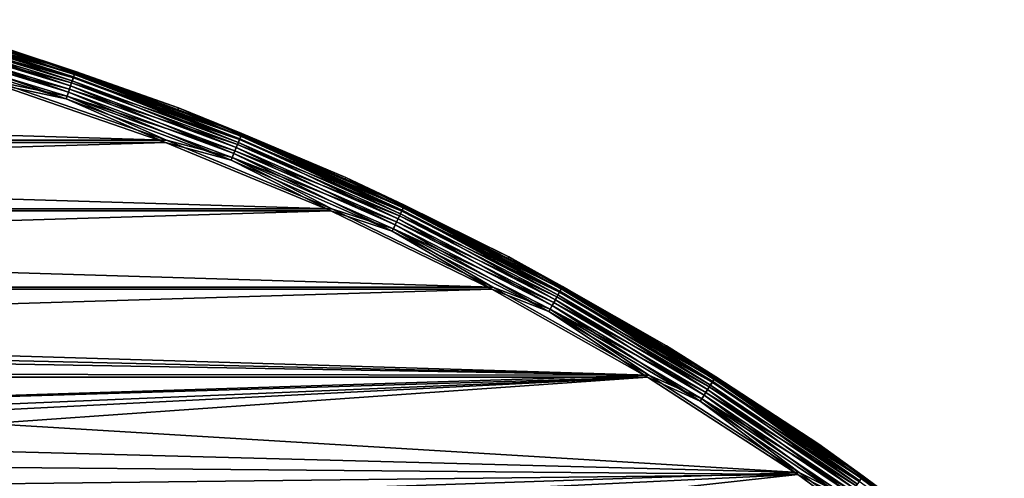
# Model space of a CAD drawing. Header units: millimetres. Extents: x -43.6 to 43.6, y -43.6 to 43.6.
# Tile 636 of 637: x 13.1 to 27.4, y 35.3 to 42. Entities that reach past the tile are written whole.
import ezdxf

# ---------------------------------------------------------------- set-up
doc = ezdxf.new("R2010")
doc.units = ezdxf.units.MM
doc.header["$LTSCALE"] = 52.148148
for name, color, linetype in [('152', 7, 'CONTINUOUS'), ('156', 7, 'CONTINUOUS'), ('178', 7, 'CONTINUOUS'), ('210', 7, 'CONTINUOUS'), ('212', 7, 'CONTINUOUS')]:
    doc.layers.add(name, color=color, linetype=linetype)

msp = doc.modelspace()

# ---------------------------------------------------------------- linework, layer by layer
at = {"layer": '152', "color": 2, "linetype": 'Continuous'}
for points in [[(12.798, 41.069, 26.3), (-15.254, 40.222, 26.3), (15.254, 40.222, 26.3), (12.798, 41.069, 26.3)], [(-15.254, 40.222, 26.3), (-17.655, 39.227, 26.3), (15.254, 40.222, 26.3), (-15.254, 40.222, 26.3)], [(15.254, 40.222, 26.3), (-17.655, 39.227, 26.3), (17.655, 39.227, 26.3), (15.254, 40.222, 26.3)], [(-17.655, 39.227, 26.3), (-19.991, 38.09, 26.3), (17.655, 39.227, 26.3), (-17.655, 39.227, 26.3)], [(17.655, 39.227, 26.3), (-19.991, 38.09, 26.3), (19.991, 38.09, 26.3), (17.655, 39.227, 26.3)], [(-19.991, 38.09, 26.3), (-22.255, 36.813, 26.3), (19.991, 38.09, 26.3), (-19.991, 38.09, 26.3)], [(19.991, 38.09, 26.3), (-22.255, 36.813, 26.3), (22.255, 36.813, 26.3), (19.991, 38.09, 26.3)], [(-22.255, 36.813, 26.3), (-24.437, 35.402, 26.3), (22.255, 36.813, 26.3), (-22.255, 36.813, 26.3)], [(22.255, 36.813, 26.3), (-24.437, 35.402, 26.3), (-0.015, 35.883, 26.3), (22.255, 36.813, 26.3)], [(2.331, 35.807, 26.3), (22.255, 36.813, 26.3), (-0.015, 35.883, 26.3), (2.331, 35.807, 26.3)], [(4.667, 35.578, 26.3), (22.255, 36.813, 26.3), (2.331, 35.807, 26.3), (4.667, 35.578, 26.3)], [(24.437, 35.402, 26.3), (22.255, 36.813, 26.3), (4.667, 35.578, 26.3), (24.437, 35.402, 26.3)], [(6.983, 35.197, 26.3), (24.437, 35.402, 26.3), (4.667, 35.578, 26.3), (6.983, 35.197, 26.3)], [(9.269, 34.665, 26.3), (24.437, 35.402, 26.3), (6.983, 35.197, 26.3), (9.269, 34.665, 26.3)], [(11.516, 33.985, 26.3), (24.437, 35.402, 26.3), (9.269, 34.665, 26.3), (11.516, 33.985, 26.3)], [(26.53, 33.862, 26.3), (24.437, 35.402, 26.3), (11.516, 33.985, 26.3), (26.53, 33.862, 26.3)]]:
    msp.add_3dface(points, dxfattribs=at)
at = {"layer": '156', "color": 1, "linetype": 'Continuous'}
for points in [[(-12.808, 41.103, 24.3), (15.267, 40.254, 24.3), (-15.267, 40.254, 24.3), (-12.808, 41.103, 24.3)], [(12.808, 41.103, 24.3), (15.267, 40.254, 24.3), (-12.808, 41.103, 24.3), (12.808, 41.103, 24.3)], [(-15.267, 40.254, 24.3), (17.669, 39.259, 24.3), (-17.669, 39.259, 24.3), (-15.267, 40.254, 24.3)], [(15.267, 40.254, 24.3), (17.669, 39.259, 24.3), (-15.267, 40.254, 24.3), (15.267, 40.254, 24.3)], [(-17.669, 39.259, 24.3), (20.007, 38.121, 24.3), (-20.007, 38.121, 24.3), (-17.669, 39.259, 24.3)], [(17.669, 39.259, 24.3), (20.007, 38.121, 24.3), (-17.669, 39.259, 24.3), (17.669, 39.259, 24.3)], [(22.273, 36.843, 24.3), (1.216, 37.323, 24.3), (-20.007, 38.121, 24.3), (22.273, 36.843, 24.3)], [(20.007, 38.121, 24.3), (22.273, 36.843, 24.3), (-20.007, 38.121, 24.3), (20.007, 38.121, 24.3)], [(3.603, 37.169, 24.3), (1.216, 37.323, 24.3), (22.273, 36.843, 24.3), (3.603, 37.169, 24.3)], [(5.977, 36.862, 24.3), (3.603, 37.169, 24.3), (22.273, 36.843, 24.3), (5.977, 36.862, 24.3)], [(8.325, 36.403, 24.3), (5.977, 36.862, 24.3), (22.273, 36.843, 24.3), (8.325, 36.403, 24.3)], [(24.456, 35.431, 24.3), (8.325, 36.403, 24.3), (22.273, 36.843, 24.3), (24.456, 35.431, 24.3)], [(10.639, 35.795, 24.3), (8.325, 36.403, 24.3), (24.456, 35.431, 24.3), (10.639, 35.795, 24.3)], [(12.91, 35.04, 24.3), (10.639, 35.795, 24.3), (24.456, 35.431, 24.3), (12.91, 35.04, 24.3)], [(26.551, 33.89, 24.3), (12.91, 35.04, 24.3), (24.456, 35.431, 24.3), (26.551, 33.89, 24.3)]]:
    msp.add_3dface(points, dxfattribs=at)
at = {"layer": '178', "color": 2, "linetype": 'Continuous'}
for points in [[(15.431, 40.689, 25.817), (12.957, 41.58, 24.817), (12.946, 41.546, 25.817), (15.431, 40.689, 25.817)], [(15.444, 40.722, 24.817), (12.957, 41.58, 24.817), (15.431, 40.689, 25.817), (15.444, 40.722, 24.817)], [(17.86, 39.683, 25.817), (15.444, 40.722, 24.817), (15.431, 40.689, 25.817), (17.86, 39.683, 25.817)], [(17.874, 39.715, 24.817), (15.444, 40.722, 24.817), (17.86, 39.683, 25.817), (17.874, 39.715, 24.817)], [(20.223, 38.532, 25.817), (17.874, 39.715, 24.817), (17.86, 39.683, 25.817), (20.223, 38.532, 25.817)], [(20.24, 38.563, 24.817), (17.874, 39.715, 24.817), (20.223, 38.532, 25.817), (20.24, 38.563, 24.817)], [(22.513, 37.241, 25.817), (20.24, 38.563, 24.817), (20.223, 38.532, 25.817), (22.513, 37.241, 25.817)], [(22.531, 37.271, 24.817), (20.24, 38.563, 24.817), (22.513, 37.241, 25.817), (22.531, 37.271, 24.817)], [(24.72, 35.814, 25.817), (22.531, 37.271, 24.817), (22.513, 37.241, 25.817), (24.72, 35.814, 25.817)], [(24.74, 35.842, 24.817), (22.531, 37.271, 24.817), (24.72, 35.814, 25.817), (24.74, 35.842, 24.817)], [(26.838, 34.256, 25.817), (24.74, 35.842, 24.817), (24.72, 35.814, 25.817), (26.838, 34.256, 25.817)], [(26.859, 34.283, 24.817), (24.74, 35.842, 24.817), (26.838, 34.256, 25.817), (26.859, 34.283, 24.817)]]:
    msp.add_3dface(points, dxfattribs=at)
at = {"layer": '210', "color": 2, "linetype": 'Continuous'}
for points in [[(13.916, 41.161, 24.496), (11.432, 41.836, 24.414), (11.453, 41.913, 24.496), (13.916, 41.161, 24.496)], [(13.934, 41.216, 24.595), (11.453, 41.913, 24.496), (11.468, 41.969, 24.595), (13.934, 41.216, 24.595)], [(13.916, 41.161, 24.496), (11.453, 41.913, 24.496), (13.934, 41.216, 24.595), (13.916, 41.161, 24.496)], [(13.945, 41.249, 24.704), (11.468, 41.969, 24.595), (11.477, 42.003, 24.704), (13.945, 41.249, 24.704)], [(13.934, 41.216, 24.595), (11.468, 41.969, 24.595), (13.945, 41.249, 24.704), (13.934, 41.216, 24.595)], [(12.957, 41.58, 24.817), (13.945, 41.249, 24.704), (11.477, 42.003, 24.704), (12.957, 41.58, 24.817)], [(13.89, 41.085, 24.414), (11.406, 41.743, 24.352), (11.432, 41.836, 24.414), (13.89, 41.085, 24.414)], [(13.89, 41.085, 24.414), (11.432, 41.836, 24.414), (13.916, 41.161, 24.496), (13.89, 41.085, 24.414)], [(13.859, 40.994, 24.352), (11.378, 41.639, 24.313), (11.406, 41.743, 24.352), (13.859, 40.994, 24.352)], [(13.825, 40.892, 24.313), (12.808, 41.103, 24.3), (11.378, 41.639, 24.313), (13.825, 40.892, 24.313)], [(13.825, 40.892, 24.313), (11.378, 41.639, 24.313), (13.859, 40.994, 24.352), (13.825, 40.892, 24.313)], [(13.859, 40.994, 24.352), (11.406, 41.743, 24.352), (13.89, 41.085, 24.414), (13.859, 40.994, 24.352)], [(12.957, 41.58, 24.817), (15.444, 40.722, 24.817), (13.945, 41.249, 24.704), (12.957, 41.58, 24.817)], [(16.352, 40.318, 24.595), (13.916, 41.161, 24.496), (13.934, 41.216, 24.595), (16.352, 40.318, 24.595)], [(16.365, 40.351, 24.704), (13.934, 41.216, 24.595), (13.945, 41.249, 24.704), (16.365, 40.351, 24.704)], [(16.352, 40.318, 24.595), (13.934, 41.216, 24.595), (16.365, 40.351, 24.704), (16.352, 40.318, 24.595)], [(15.444, 40.722, 24.817), (16.365, 40.351, 24.704), (13.945, 41.249, 24.704), (15.444, 40.722, 24.817)], [(15.267, 40.254, 24.3), (12.808, 41.103, 24.3), (13.825, 40.892, 24.313), (15.267, 40.254, 24.3)], [(16.3, 40.19, 24.414), (13.859, 40.994, 24.352), (13.89, 41.085, 24.414), (16.3, 40.19, 24.414)], [(16.329, 40.264, 24.496), (13.89, 41.085, 24.414), (13.916, 41.161, 24.496), (16.329, 40.264, 24.496)], [(16.3, 40.19, 24.414), (13.89, 41.085, 24.414), (16.329, 40.264, 24.496), (16.3, 40.19, 24.414)], [(16.329, 40.264, 24.496), (13.916, 41.161, 24.496), (16.352, 40.318, 24.595), (16.329, 40.264, 24.496)], [(16.263, 40.101, 24.352), (13.825, 40.892, 24.313), (13.859, 40.994, 24.352), (16.263, 40.101, 24.352)], [(16.263, 40.101, 24.352), (13.859, 40.994, 24.352), (16.3, 40.19, 24.414), (16.263, 40.101, 24.352)], [(16.223, 40.001, 24.313), (15.267, 40.254, 24.3), (13.825, 40.892, 24.313), (16.223, 40.001, 24.313)], [(16.223, 40.001, 24.313), (13.825, 40.892, 24.313), (16.263, 40.101, 24.352), (16.223, 40.001, 24.313)], [(15.444, 40.722, 24.817), (17.874, 39.715, 24.817), (16.365, 40.351, 24.704), (15.444, 40.722, 24.817)], [(18.726, 39.31, 24.704), (16.352, 40.318, 24.595), (16.365, 40.351, 24.704), (18.726, 39.31, 24.704)], [(17.874, 39.715, 24.817), (18.726, 39.31, 24.704), (16.365, 40.351, 24.704), (17.874, 39.715, 24.817)], [(17.669, 39.259, 24.3), (15.267, 40.254, 24.3), (16.223, 40.001, 24.313), (17.669, 39.259, 24.3)], [(18.652, 39.154, 24.414), (16.263, 40.101, 24.352), (16.3, 40.19, 24.414), (18.652, 39.154, 24.414)], [(18.686, 39.226, 24.496), (16.3, 40.19, 24.414), (16.329, 40.264, 24.496), (18.686, 39.226, 24.496)], [(18.652, 39.154, 24.414), (16.3, 40.19, 24.414), (18.686, 39.226, 24.496), (18.652, 39.154, 24.414)], [(18.711, 39.279, 24.595), (16.329, 40.264, 24.496), (16.352, 40.318, 24.595), (18.711, 39.279, 24.595)], [(18.686, 39.226, 24.496), (16.329, 40.264, 24.496), (18.711, 39.279, 24.595), (18.686, 39.226, 24.496)], [(18.711, 39.279, 24.595), (16.352, 40.318, 24.595), (18.726, 39.31, 24.704), (18.711, 39.279, 24.595)], [(18.61, 39.067, 24.352), (16.223, 40.001, 24.313), (16.263, 40.101, 24.352), (18.61, 39.067, 24.352)], [(18.61, 39.067, 24.352), (16.263, 40.101, 24.352), (18.652, 39.154, 24.414), (18.61, 39.067, 24.352)], [(18.564, 38.97, 24.313), (17.669, 39.259, 24.3), (16.223, 40.001, 24.313), (18.564, 38.97, 24.313)], [(18.564, 38.97, 24.313), (16.223, 40.001, 24.313), (18.61, 39.067, 24.352), (18.564, 38.97, 24.313)], [(17.874, 39.715, 24.817), (20.24, 38.563, 24.817), (18.726, 39.31, 24.704), (17.874, 39.715, 24.817)], [(20.007, 38.121, 24.3), (17.669, 39.259, 24.3), (18.564, 38.97, 24.313), (20.007, 38.121, 24.3)], [(20.977, 38.05, 24.496), (18.652, 39.154, 24.414), (18.686, 39.226, 24.496), (20.977, 38.05, 24.496)], [(21.005, 38.101, 24.595), (18.686, 39.226, 24.496), (18.711, 39.279, 24.595), (21.005, 38.101, 24.595)], [(20.977, 38.05, 24.496), (18.686, 39.226, 24.496), (21.005, 38.101, 24.595), (20.977, 38.05, 24.496)], [(21.022, 38.132, 24.704), (18.711, 39.279, 24.595), (18.726, 39.31, 24.704), (21.022, 38.132, 24.704)], [(21.005, 38.101, 24.595), (18.711, 39.279, 24.595), (21.022, 38.132, 24.704), (21.005, 38.101, 24.595)], [(20.24, 38.563, 24.817), (21.022, 38.132, 24.704), (18.726, 39.31, 24.704), (20.24, 38.563, 24.817)], [(20.892, 37.896, 24.352), (18.564, 38.97, 24.313), (18.61, 39.067, 24.352), (20.892, 37.896, 24.352)], [(20.939, 37.98, 24.414), (18.61, 39.067, 24.352), (18.652, 39.154, 24.414), (20.939, 37.98, 24.414)], [(20.892, 37.896, 24.352), (18.61, 39.067, 24.352), (20.939, 37.98, 24.414), (20.892, 37.896, 24.352)], [(20.939, 37.98, 24.414), (18.652, 39.154, 24.414), (20.977, 38.05, 24.496), (20.939, 37.98, 24.414)], [(20.84, 37.802, 24.313), (20.007, 38.121, 24.3), (18.564, 38.97, 24.313), (20.84, 37.802, 24.313)], [(20.84, 37.802, 24.313), (18.564, 38.97, 24.313), (20.892, 37.896, 24.352), (20.84, 37.802, 24.313)], [(20.24, 38.563, 24.817), (22.531, 37.271, 24.817), (21.022, 38.132, 24.704), (20.24, 38.563, 24.817)], [(22.273, 36.843, 24.3), (20.007, 38.121, 24.3), (20.84, 37.802, 24.313), (22.273, 36.843, 24.3)], [(23.194, 36.741, 24.496), (20.939, 37.98, 24.414), (20.977, 38.05, 24.496), (23.194, 36.741, 24.496)], [(23.226, 36.79, 24.595), (20.977, 38.05, 24.496), (21.005, 38.101, 24.595), (23.226, 36.79, 24.595)], [(23.194, 36.741, 24.496), (20.977, 38.05, 24.496), (23.226, 36.79, 24.595), (23.194, 36.741, 24.496)], [(23.244, 36.82, 24.704), (21.005, 38.101, 24.595), (21.022, 38.132, 24.704), (23.244, 36.82, 24.704)], [(23.226, 36.79, 24.595), (21.005, 38.101, 24.595), (23.244, 36.82, 24.704), (23.226, 36.79, 24.595)], [(22.531, 37.271, 24.817), (23.244, 36.82, 24.704), (21.022, 38.132, 24.704), (22.531, 37.271, 24.817)], [(23.1, 36.592, 24.352), (20.84, 37.802, 24.313), (20.892, 37.896, 24.352), (23.1, 36.592, 24.352)], [(23.152, 36.673, 24.414), (20.892, 37.896, 24.352), (20.939, 37.98, 24.414), (23.152, 36.673, 24.414)], [(23.1, 36.592, 24.352), (20.892, 37.896, 24.352), (23.152, 36.673, 24.414), (23.1, 36.592, 24.352)], [(23.152, 36.673, 24.414), (20.939, 37.98, 24.414), (23.194, 36.741, 24.496), (23.152, 36.673, 24.414)], [(23.043, 36.501, 24.313), (22.273, 36.843, 24.3), (20.84, 37.802, 24.313), (23.043, 36.501, 24.313)], [(23.043, 36.501, 24.313), (20.84, 37.802, 24.313), (23.1, 36.592, 24.352), (23.043, 36.501, 24.313)], [(22.531, 37.271, 24.817), (24.74, 35.842, 24.817), (23.244, 36.82, 24.704), (22.531, 37.271, 24.817)], [(24.456, 35.431, 24.3), (22.273, 36.843, 24.3), (23.043, 36.501, 24.313), (24.456, 35.431, 24.3)], [(25.364, 35.35, 24.595), (23.194, 36.741, 24.496), (23.226, 36.79, 24.595), (25.364, 35.35, 24.595)], [(25.385, 35.378, 24.704), (23.226, 36.79, 24.595), (23.244, 36.82, 24.704), (25.385, 35.378, 24.704)], [(25.364, 35.35, 24.595), (23.226, 36.79, 24.595), (25.385, 35.378, 24.704), (25.364, 35.35, 24.595)], [(24.74, 35.842, 24.817), (25.385, 35.378, 24.704), (23.244, 36.82, 24.704), (24.74, 35.842, 24.817)], [(25.284, 35.237, 24.414), (23.1, 36.592, 24.352), (23.152, 36.673, 24.414), (25.284, 35.237, 24.414)], [(25.33, 35.302, 24.496), (23.152, 36.673, 24.414), (23.194, 36.741, 24.496), (25.33, 35.302, 24.496)], [(25.284, 35.237, 24.414), (23.152, 36.673, 24.414), (25.33, 35.302, 24.496), (25.284, 35.237, 24.414)], [(25.33, 35.302, 24.496), (23.194, 36.741, 24.496), (25.364, 35.35, 24.595), (25.33, 35.302, 24.496)], [(25.228, 35.159, 24.352), (23.043, 36.501, 24.313), (23.1, 36.592, 24.352), (25.228, 35.159, 24.352)], [(25.165, 35.072, 24.313), (24.456, 35.431, 24.3), (23.043, 36.501, 24.313), (25.165, 35.072, 24.313)], [(25.165, 35.072, 24.313), (23.043, 36.501, 24.313), (25.228, 35.159, 24.352), (25.165, 35.072, 24.313)], [(25.228, 35.159, 24.352), (23.1, 36.592, 24.352), (25.284, 35.237, 24.414), (25.228, 35.159, 24.352)], [(24.74, 35.842, 24.817), (26.859, 34.283, 24.817), (25.385, 35.378, 24.704), (24.74, 35.842, 24.817)], [(26.551, 33.89, 24.3), (24.456, 35.431, 24.3), (25.165, 35.072, 24.313), (26.551, 33.89, 24.3)], [(27.414, 33.785, 24.595), (25.33, 35.302, 24.496), (25.364, 35.35, 24.595), (27.414, 33.785, 24.595)], [(27.436, 33.812, 24.704), (25.364, 35.35, 24.595), (25.385, 35.378, 24.704), (27.436, 33.812, 24.704)], [(27.414, 33.785, 24.595), (25.364, 35.35, 24.595), (27.436, 33.812, 24.704), (27.414, 33.785, 24.595)], [(26.859, 34.283, 24.817), (27.436, 33.812, 24.704), (25.385, 35.378, 24.704), (26.859, 34.283, 24.817)]]:
    msp.add_3dface(points, dxfattribs=at)
at = {"layer": '212', "color": 2, "linetype": 'Continuous'}
for points in [[(11.44, 41.867, 26.12), (13.9, 41.116, 26.12), (11.456, 41.925, 26.028), (11.44, 41.867, 26.12)], [(11.456, 41.925, 26.028), (13.92, 41.173, 26.028), (11.466, 41.963, 25.926), (11.456, 41.925, 26.028)], [(11.456, 41.925, 26.028), (13.9, 41.116, 26.12), (13.92, 41.173, 26.028), (11.456, 41.925, 26.028)], [(12.946, 41.546, 25.817), (11.466, 41.963, 25.926), (13.932, 41.21, 25.926), (12.946, 41.546, 25.817)], [(11.466, 41.963, 25.926), (13.92, 41.173, 26.028), (13.932, 41.21, 25.926), (11.466, 41.963, 25.926)], [(11.395, 41.7, 26.253), (13.845, 40.952, 26.253), (11.419, 41.791, 26.196), (11.395, 41.7, 26.253)], [(11.419, 41.791, 26.196), (13.875, 41.041, 26.196), (11.44, 41.867, 26.12), (11.419, 41.791, 26.196)], [(11.419, 41.791, 26.196), (13.845, 40.952, 26.253), (13.875, 41.041, 26.196), (11.419, 41.791, 26.196)], [(11.44, 41.867, 26.12), (13.875, 41.041, 26.196), (13.9, 41.116, 26.12), (11.44, 41.867, 26.12)], [(11.367, 41.6, 26.288), (13.812, 40.854, 26.288), (11.395, 41.7, 26.253), (11.367, 41.6, 26.288)], [(11.395, 41.7, 26.253), (13.812, 40.854, 26.288), (13.845, 40.952, 26.253), (11.395, 41.7, 26.253)], [(11.367, 41.6, 26.288), (12.798, 41.069, 26.3), (13.812, 40.854, 26.288), (11.367, 41.6, 26.288)], [(15.431, 40.689, 25.817), (12.946, 41.546, 25.817), (13.932, 41.21, 25.926), (15.431, 40.689, 25.817)], [(13.92, 41.173, 26.028), (16.334, 40.276, 26.028), (13.932, 41.21, 25.926), (13.92, 41.173, 26.028)], [(15.431, 40.689, 25.817), (13.932, 41.21, 25.926), (16.349, 40.312, 25.926), (15.431, 40.689, 25.817)], [(13.932, 41.21, 25.926), (16.334, 40.276, 26.028), (16.349, 40.312, 25.926), (13.932, 41.21, 25.926)], [(12.798, 41.069, 26.3), (15.254, 40.222, 26.3), (13.812, 40.854, 26.288), (12.798, 41.069, 26.3)], [(13.845, 40.952, 26.253), (16.247, 40.06, 26.253), (13.875, 41.041, 26.196), (13.845, 40.952, 26.253)], [(13.875, 41.041, 26.196), (16.282, 40.147, 26.196), (13.9, 41.116, 26.12), (13.875, 41.041, 26.196)], [(13.875, 41.041, 26.196), (16.247, 40.06, 26.253), (16.282, 40.147, 26.196), (13.875, 41.041, 26.196)], [(13.9, 41.116, 26.12), (16.312, 40.22, 26.12), (13.92, 41.173, 26.028), (13.9, 41.116, 26.12)], [(13.9, 41.116, 26.12), (16.282, 40.147, 26.196), (16.312, 40.22, 26.12), (13.9, 41.116, 26.12)], [(13.92, 41.173, 26.028), (16.312, 40.22, 26.12), (16.334, 40.276, 26.028), (13.92, 41.173, 26.028)], [(13.812, 40.854, 26.288), (16.208, 39.964, 26.288), (13.845, 40.952, 26.253), (13.812, 40.854, 26.288)], [(13.845, 40.952, 26.253), (16.208, 39.964, 26.288), (16.247, 40.06, 26.253), (13.845, 40.952, 26.253)], [(13.812, 40.854, 26.288), (15.254, 40.222, 26.3), (16.208, 39.964, 26.288), (13.812, 40.854, 26.288)], [(17.86, 39.683, 25.817), (15.431, 40.689, 25.817), (16.349, 40.312, 25.926), (17.86, 39.683, 25.817)], [(15.254, 40.222, 26.3), (17.655, 39.227, 26.3), (16.208, 39.964, 26.288), (15.254, 40.222, 26.3)], [(16.282, 40.147, 26.196), (18.632, 39.112, 26.196), (16.312, 40.22, 26.12), (16.282, 40.147, 26.196)], [(16.312, 40.22, 26.12), (18.666, 39.183, 26.12), (16.334, 40.276, 26.028), (16.312, 40.22, 26.12)], [(16.312, 40.22, 26.12), (18.632, 39.112, 26.196), (18.666, 39.183, 26.12), (16.312, 40.22, 26.12)], [(16.334, 40.276, 26.028), (18.692, 39.237, 26.028), (16.349, 40.312, 25.926), (16.334, 40.276, 26.028)], [(16.334, 40.276, 26.028), (18.666, 39.183, 26.12), (18.692, 39.237, 26.028), (16.334, 40.276, 26.028)], [(17.86, 39.683, 25.817), (16.349, 40.312, 25.926), (18.708, 39.273, 25.926), (17.86, 39.683, 25.817)], [(16.349, 40.312, 25.926), (18.692, 39.237, 26.028), (18.708, 39.273, 25.926), (16.349, 40.312, 25.926)], [(16.208, 39.964, 26.288), (18.547, 38.934, 26.288), (16.247, 40.06, 26.253), (16.208, 39.964, 26.288)], [(16.247, 40.06, 26.253), (18.591, 39.027, 26.253), (16.282, 40.147, 26.196), (16.247, 40.06, 26.253)], [(16.247, 40.06, 26.253), (18.547, 38.934, 26.288), (18.591, 39.027, 26.253), (16.247, 40.06, 26.253)], [(16.282, 40.147, 26.196), (18.591, 39.027, 26.253), (18.632, 39.112, 26.196), (16.282, 40.147, 26.196)], [(16.208, 39.964, 26.288), (17.655, 39.227, 26.3), (18.547, 38.934, 26.288), (16.208, 39.964, 26.288)], [(20.223, 38.532, 25.817), (17.86, 39.683, 25.817), (18.708, 39.273, 25.926), (20.223, 38.532, 25.817)], [(17.655, 39.227, 26.3), (19.991, 38.09, 26.3), (18.547, 38.934, 26.288), (17.655, 39.227, 26.3)], [(18.632, 39.112, 26.196), (20.916, 37.939, 26.196), (18.666, 39.183, 26.12), (18.632, 39.112, 26.196)], [(18.666, 39.183, 26.12), (20.954, 38.008, 26.12), (18.692, 39.237, 26.028), (18.666, 39.183, 26.12)], [(18.666, 39.183, 26.12), (20.916, 37.939, 26.196), (20.954, 38.008, 26.12), (18.666, 39.183, 26.12)], [(18.692, 39.237, 26.028), (20.983, 38.061, 26.028), (18.708, 39.273, 25.926), (18.692, 39.237, 26.028)], [(18.692, 39.237, 26.028), (20.954, 38.008, 26.12), (20.983, 38.061, 26.028), (18.692, 39.237, 26.028)], [(20.223, 38.532, 25.817), (18.708, 39.273, 25.926), (21.002, 38.095, 25.926), (20.223, 38.532, 25.817)], [(18.708, 39.273, 25.926), (20.983, 38.061, 26.028), (21.002, 38.095, 25.926), (18.708, 39.273, 25.926)], [(18.591, 39.027, 26.253), (20.871, 37.857, 26.253), (18.632, 39.112, 26.196), (18.591, 39.027, 26.253)], [(18.632, 39.112, 26.196), (20.871, 37.857, 26.253), (20.916, 37.939, 26.196), (18.632, 39.112, 26.196)], [(18.547, 38.934, 26.288), (20.821, 37.766, 26.288), (18.591, 39.027, 26.253), (18.547, 38.934, 26.288)], [(18.547, 38.934, 26.288), (19.991, 38.09, 26.3), (20.821, 37.766, 26.288), (18.547, 38.934, 26.288)], [(18.591, 39.027, 26.253), (20.821, 37.766, 26.288), (20.871, 37.857, 26.253), (18.591, 39.027, 26.253)], [(22.513, 37.241, 25.817), (20.223, 38.532, 25.817), (21.002, 38.095, 25.926), (22.513, 37.241, 25.817)], [(19.991, 38.09, 26.3), (22.255, 36.813, 26.3), (20.821, 37.766, 26.288), (19.991, 38.09, 26.3)], [(20.954, 38.008, 26.12), (23.169, 36.7, 26.12), (20.983, 38.061, 26.028), (20.954, 38.008, 26.12)], [(20.983, 38.061, 26.028), (23.201, 36.751, 26.028), (21.002, 38.095, 25.926), (20.983, 38.061, 26.028)], [(20.983, 38.061, 26.028), (23.169, 36.7, 26.12), (23.201, 36.751, 26.028), (20.983, 38.061, 26.028)], [(22.513, 37.241, 25.817), (21.002, 38.095, 25.926), (23.222, 36.784, 25.926), (22.513, 37.241, 25.817)], [(21.002, 38.095, 25.926), (23.201, 36.751, 26.028), (23.222, 36.784, 25.926), (21.002, 38.095, 25.926)], [(20.871, 37.857, 26.253), (23.077, 36.554, 26.253), (20.916, 37.939, 26.196), (20.871, 37.857, 26.253)], [(20.916, 37.939, 26.196), (23.127, 36.634, 26.196), (20.954, 38.008, 26.12), (20.916, 37.939, 26.196)], [(20.916, 37.939, 26.196), (23.077, 36.554, 26.253), (23.127, 36.634, 26.196), (20.916, 37.939, 26.196)], [(20.954, 38.008, 26.12), (23.127, 36.634, 26.196), (23.169, 36.7, 26.12), (20.954, 38.008, 26.12)], [(20.821, 37.766, 26.288), (23.021, 36.467, 26.288), (20.871, 37.857, 26.253), (20.821, 37.766, 26.288)], [(20.821, 37.766, 26.288), (22.255, 36.813, 26.3), (23.021, 36.467, 26.288), (20.821, 37.766, 26.288)], [(20.871, 37.857, 26.253), (23.021, 36.467, 26.288), (23.077, 36.554, 26.253), (20.871, 37.857, 26.253)], [(24.72, 35.814, 25.817), (22.513, 37.241, 25.817), (23.222, 36.784, 25.926), (24.72, 35.814, 25.817)], [(22.255, 36.813, 26.3), (24.437, 35.402, 26.3), (23.021, 36.467, 26.288), (22.255, 36.813, 26.3)], [(23.169, 36.7, 26.12), (25.302, 35.263, 26.12), (23.201, 36.751, 26.028), (23.169, 36.7, 26.12)], [(23.201, 36.751, 26.028), (25.337, 35.312, 26.028), (23.222, 36.784, 25.926), (23.201, 36.751, 26.028)], [(23.201, 36.751, 26.028), (25.302, 35.263, 26.12), (25.337, 35.312, 26.028), (23.201, 36.751, 26.028)], [(24.72, 35.814, 25.817), (23.222, 36.784, 25.926), (25.36, 35.344, 25.926), (24.72, 35.814, 25.817)], [(23.222, 36.784, 25.926), (25.337, 35.312, 26.028), (25.36, 35.344, 25.926), (23.222, 36.784, 25.926)], [(23.077, 36.554, 26.253), (25.202, 35.123, 26.253), (23.127, 36.634, 26.196), (23.077, 36.554, 26.253)], [(23.127, 36.634, 26.196), (25.256, 35.199, 26.196), (23.169, 36.7, 26.12), (23.127, 36.634, 26.196)], [(23.127, 36.634, 26.196), (25.202, 35.123, 26.253), (25.256, 35.199, 26.196), (23.127, 36.634, 26.196)], [(23.169, 36.7, 26.12), (25.256, 35.199, 26.196), (25.302, 35.263, 26.12), (23.169, 36.7, 26.12)], [(23.021, 36.467, 26.288), (25.141, 35.039, 26.288), (23.077, 36.554, 26.253), (23.021, 36.467, 26.288)], [(23.021, 36.467, 26.288), (24.437, 35.402, 26.3), (25.141, 35.039, 26.288), (23.021, 36.467, 26.288)], [(23.077, 36.554, 26.253), (25.141, 35.039, 26.288), (25.202, 35.123, 26.253), (23.077, 36.554, 26.253)], [(26.838, 34.256, 25.817), (24.72, 35.814, 25.817), (25.36, 35.344, 25.926), (26.838, 34.256, 25.817)], [(24.437, 35.402, 26.3), (26.53, 33.862, 26.3), (25.141, 35.039, 26.288), (24.437, 35.402, 26.3)]]:
    msp.add_3dface(points, dxfattribs=at)

doc.saveas('drawing.dxf')
